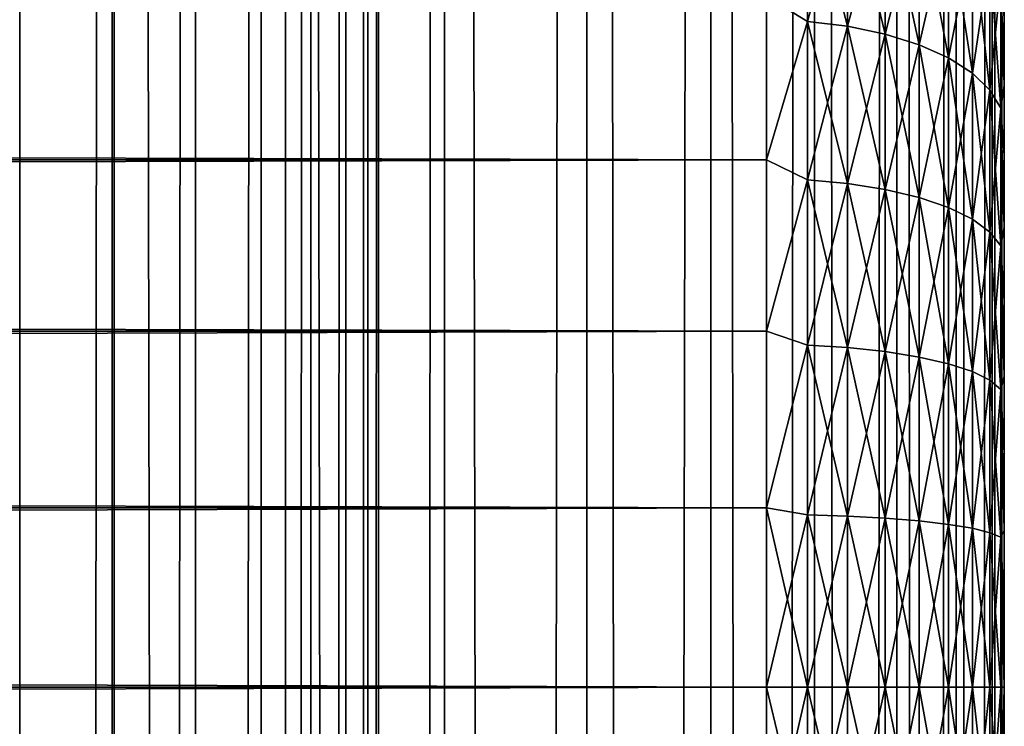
# Model space of a CAD drawing. Extents: x -265 to 265, y 0 to 747.
# Tile 265 of 292: x 256.72 to 265, y 579.67 to 585.61. Entities that reach past the tile are written whole.
import ezdxf

# ---------------------------------------------------------------- set-up
doc = ezdxf.new("R2010")
doc.units = 0
doc.header["$LTSCALE"] = 65.185185
for name, color, linetype in [('11', 7, 'CONTINUOUS'), ('12', 7, 'CONTINUOUS'), ('15', 7, 'CONTINUOUS'), ('16', 7, 'CONTINUOUS'), ('87', 7, 'CONTINUOUS'), ('88', 7, 'CONTINUOUS'), ('9', 7, 'CONTINUOUS')]:
    doc.layers.add(name, color=color, linetype=linetype)

msp = doc.modelspace()

# ---------------------------------------------------------------- linework, layer by layer
at = {"layer": '11', "color": 7, "linetype": 'CONTINUOUS'}
for points in [[(-263, 585.809, 38.5682), (-263, 584.4326, 39.1877), (263, 585.809, 38.5682), (-263, 585.809, 38.5682)], [(263, 585.809, 38.5682), (-263, 584.4326, 39.1877), (263, 584.4326, 39.1877), (263, 585.809, 38.5682)], [(-263, 584.4326, 15.8123), (-263, 585.809, 16.4318), (263, 584.4326, 15.8123), (-263, 584.4326, 15.8123)], [(263, 584.4326, 15.8123), (-263, 585.809, 16.4318), (263, 585.809, 16.4318), (263, 584.4326, 15.8123)], [(-263, 584.4326, 39.1877), (-263, 582.9914, 39.6368), (263, 584.4326, 39.1877), (-263, 584.4326, 39.1877)], [(263, 584.4326, 39.1877), (-263, 582.9914, 39.6368), (263, 582.9914, 39.6368), (263, 584.4326, 39.1877)], [(-263, 582.9914, 15.3632), (-263, 584.4326, 15.8123), (263, 582.9914, 15.3632), (-263, 582.9914, 15.3632)], [(263, 582.9914, 15.3632), (-263, 584.4326, 15.8123), (263, 584.4326, 15.8123), (263, 582.9914, 15.3632)], [(-263, 582.9914, 39.6368), (-263, 581.5067, 39.9089), (263, 582.9914, 39.6368), (-263, 582.9914, 39.6368)], [(263, 582.9914, 39.6368), (-263, 581.5067, 39.9089), (263, 581.5067, 39.9089), (263, 582.9914, 39.6368)], [(-263, 581.5067, 15.0911), (-263, 582.9914, 15.3632), (263, 581.5067, 15.0911), (-263, 581.5067, 15.0911)], [(263, 581.5067, 15.0911), (-263, 582.9914, 15.3632), (263, 582.9914, 15.3632), (263, 581.5067, 15.0911)], [(-263, 581.5067, 39.9089), (-263, 580, 40), (263, 581.5067, 39.9089), (-263, 581.5067, 39.9089)], [(263, 581.5067, 39.9089), (-263, 580, 40), (263, 580, 40), (263, 581.5067, 39.9089)], [(-263, 580, 15), (-263, 581.5067, 15.0911), (263, 580, 15), (-263, 580, 15)], [(263, 580, 15), (-263, 581.5067, 15.0911), (263, 581.5067, 15.0911), (263, 580, 15)]]:
    msp.add_3dface(points, dxfattribs=at)
at = {"layer": '12', "color": 7, "linetype": 'CONTINUOUS'}
for points in [[(263, 580, 40), (-263, 580, 40), (-263, 578.4933, 39.9089), (263, 580, 40)], [(-263, 580, 15), (263, 580, 15), (263, 578.4933, 15.0911), (-263, 580, 15)], [(-263, 578.4933, 15.0911), (-263, 580, 15), (263, 578.4933, 15.0911), (-263, 578.4933, 15.0911)], [(263, 580, 40), (-263, 578.4933, 39.9089), (263, 578.4933, 39.9089), (263, 580, 40)]]:
    msp.add_3dface(points, dxfattribs=at)
at = {"layer": '15', "color": 7, "linetype": 'CONTINUOUS'}
for points in [[(263, 585.809, 16.4318), (263.3449, 586.8524, 17.0814), (263.3449, 585.5965, 16.3564), (263, 585.809, 16.4318)], [(263, 585.809, 38.5682), (263.3449, 585.5965, 38.6436), (263.3449, 586.8524, 37.9186), (263, 585.809, 38.5682)], [(263.3449, 585.5965, 38.6436), (263.6821, 586.803, 37.8434), (263.3449, 586.8524, 37.9186), (263.3449, 585.5965, 38.6436)], [(263.6821, 586.803, 17.1566), (263.6821, 585.5562, 16.4367), (263.3449, 586.8524, 17.0814), (263.6821, 586.803, 17.1566)], [(263.3449, 586.8524, 17.0814), (263.6821, 585.5562, 16.4367), (263.3449, 585.5965, 16.3564), (263.3449, 586.8524, 17.0814)], [(263.6821, 585.5562, 38.5633), (263.6821, 586.803, 37.8434), (263.3449, 585.5965, 38.6436), (263.6821, 585.5562, 38.5633)], [(263.6821, 585.5562, 38.5633), (263.9985, 586.7221, 37.7205), (263.6821, 586.803, 37.8434), (263.6821, 585.5562, 38.5633)], [(263.9985, 586.7221, 17.2795), (263.9985, 585.4901, 16.5683), (263.6821, 586.803, 17.1566), (263.9985, 586.7221, 17.2795)], [(263.6821, 586.803, 17.1566), (263.9985, 585.4901, 16.5683), (263.6821, 585.5562, 16.4367), (263.6821, 586.803, 17.1566)], [(263.9985, 585.4901, 38.4317), (263.9985, 586.7221, 37.7205), (263.6821, 585.5562, 38.5633), (263.9985, 585.4901, 38.4317)], [(263.9985, 585.4901, 38.4317), (264.2845, 586.6122, 37.5534), (263.9985, 586.7221, 37.7205), (263.9985, 585.4901, 38.4317)], [(264.2845, 586.6122, 17.4466), (264.2845, 585.4004, 16.7469), (263.9985, 586.7221, 17.2795), (264.2845, 586.6122, 17.4466)], [(263.9985, 586.7221, 17.2795), (264.2845, 585.4004, 16.7469), (263.9985, 585.4901, 16.5683), (263.9985, 586.7221, 17.2795)], [(264.2845, 585.4004, 38.2531), (264.2845, 586.6122, 37.5534), (263.9985, 585.4901, 38.4317), (264.2845, 585.4004, 38.2531)], [(264.2845, 585.4004, 38.2531), (264.5314, 586.4767, 37.3474), (264.2845, 586.6122, 37.5534), (264.2845, 585.4004, 38.2531)], [(264.5314, 586.4767, 17.6526), (264.5314, 585.2897, 16.9673), (264.2845, 586.6122, 17.4466), (264.5314, 586.4767, 17.6526)], [(264.2845, 586.6122, 17.4466), (264.5314, 585.2897, 16.9673), (264.2845, 585.4004, 16.7469), (264.2845, 586.6122, 17.4466)], [(264.5314, 585.2897, 38.0327), (264.5314, 586.4767, 37.3474), (264.2845, 585.4004, 38.2531), (264.5314, 585.2897, 38.0327)], [(264.5314, 585.2897, 38.0327), (264.7317, 586.3197, 37.1086), (264.5314, 586.4767, 37.3474), (264.5314, 585.2897, 38.0327)], [(264.7317, 586.3197, 17.8914), (264.7317, 585.1615, 17.2227), (264.5314, 586.4767, 17.6526), (264.7317, 586.3197, 17.8914)], [(264.5314, 586.4767, 17.6526), (264.7317, 585.1615, 17.2227), (264.5314, 585.2897, 16.9673), (264.5314, 586.4767, 17.6526)], [(264.7317, 585.1615, 37.7773), (264.7317, 586.3197, 37.1086), (264.5314, 585.2897, 38.0327), (264.7317, 585.1615, 37.7773)], [(264.7317, 585.1615, 37.7773), (264.8793, 586.1459, 36.8444), (264.7317, 586.3197, 37.1086), (264.7317, 585.1615, 37.7773)], [(264.8793, 586.1459, 18.1556), (264.8793, 585.0195, 17.5053), (264.7317, 586.3197, 17.8914), (264.8793, 586.1459, 18.1556)], [(264.7317, 586.3197, 17.8914), (264.8793, 585.0195, 17.5053), (264.7317, 585.1615, 17.2227), (264.7317, 586.3197, 17.8914)], [(264.8793, 585.0195, 37.4947), (264.8793, 586.1459, 36.8444), (264.7317, 585.1615, 37.7773), (264.8793, 585.0195, 37.4947)], [(264.8793, 585.0195, 37.4947), (264.9696, 585.9607, 36.5628), (264.8793, 586.1459, 36.8444), (264.8793, 585.0195, 37.4947)], [(264.9696, 585.9607, 18.4372), (264.9696, 584.8683, 17.8065), (264.8793, 586.1459, 18.1556), (264.9696, 585.9607, 18.4372)], [(264.8793, 586.1459, 18.1556), (264.9696, 584.8683, 17.8065), (264.8793, 585.0195, 17.5053), (264.8793, 586.1459, 18.1556)], [(264.9696, 584.8683, 37.1935), (264.9696, 585.9607, 36.5628), (264.8793, 585.0195, 37.4947), (264.9696, 584.8683, 37.1935)], [(264.9696, 584.8683, 37.1935), (265, 585.6261, 36.3655), (264.9696, 585.9607, 36.5628), (264.9696, 584.8683, 37.1935)], [(265, 585.6261, 18.6345), (265, 585.0584, 18.2988), (264.9696, 585.9607, 18.4372), (265, 585.6261, 18.6345)], [(264.9696, 585.9607, 18.4372), (265, 585.0584, 18.2988), (264.9696, 584.8683, 17.8065), (264.9696, 585.9607, 18.4372)], [(263, 584.4326, 15.8123), (263, 585.809, 16.4318), (263.3449, 585.5965, 16.3564), (263, 584.4326, 15.8123)], [(263, 585.809, 38.5682), (263, 584.4326, 39.1877), (263.3449, 585.5965, 38.6436), (263, 585.809, 38.5682)], [(265, 585.0584, 36.7012), (265, 585.6261, 36.3655), (264.9696, 584.8683, 37.1935), (265, 585.0584, 36.7012)], [(263, 584.4326, 15.8123), (263.3449, 585.5965, 16.3564), (263.3449, 584.265, 15.782), (263, 584.4326, 15.8123)], [(263, 584.4326, 39.1877), (263.3449, 584.265, 39.218), (263.3449, 585.5965, 38.6436), (263, 584.4326, 39.1877)], [(263.3449, 584.265, 39.218), (263.6821, 585.5562, 38.5633), (263.3449, 585.5965, 38.6436), (263.3449, 584.265, 39.218)], [(263.6821, 585.5562, 16.4367), (263.6821, 584.2342, 15.8665), (263.3449, 585.5965, 16.3564), (263.6821, 585.5562, 16.4367)], [(263.3449, 585.5965, 16.3564), (263.6821, 584.2342, 15.8665), (263.3449, 584.265, 15.782), (263.3449, 585.5965, 16.3564)], [(263.6821, 584.2342, 39.1335), (263.6821, 585.5562, 38.5633), (263.3449, 584.265, 39.218), (263.6821, 584.2342, 39.1335)], [(263.6821, 584.2342, 39.1335), (263.9985, 585.4901, 38.4317), (263.6821, 585.5562, 38.5633), (263.6821, 584.2342, 39.1335)], [(263.9985, 585.4901, 16.5683), (263.9985, 584.1839, 16.0048), (263.6821, 585.5562, 16.4367), (263.9985, 585.4901, 16.5683)], [(263.6821, 585.5562, 16.4367), (263.9985, 584.1839, 16.0048), (263.6821, 584.2342, 15.8665), (263.6821, 585.5562, 16.4367)], [(263.9985, 584.1839, 38.9952), (263.9985, 585.4901, 38.4317), (263.6821, 584.2342, 39.1335), (263.9985, 584.1839, 38.9952)], [(263.9985, 584.1839, 38.9952), (264.2845, 585.4004, 38.2531), (263.9985, 585.4901, 38.4317), (263.9985, 584.1839, 38.9952)], [(264.2845, 585.4004, 16.7469), (264.2845, 584.1155, 16.1927), (263.9985, 585.4901, 16.5683), (264.2845, 585.4004, 16.7469)], [(263.9985, 585.4901, 16.5683), (264.2845, 584.1155, 16.1927), (263.9985, 584.1839, 16.0048), (263.9985, 585.4901, 16.5683)], [(264.2845, 584.1155, 38.8073), (264.2845, 585.4004, 38.2531), (263.9985, 584.1839, 38.9952), (264.2845, 584.1155, 38.8073)], [(264.2845, 584.1155, 38.8073), (264.5314, 585.2897, 38.0327), (264.2845, 585.4004, 38.2531), (264.2845, 584.1155, 38.8073)], [(264.5314, 585.2897, 16.9673), (264.5314, 584.0312, 16.4244), (264.2845, 585.4004, 16.7469), (264.5314, 585.2897, 16.9673)], [(264.2845, 585.4004, 16.7469), (264.5314, 584.0312, 16.4244), (264.2845, 584.1155, 16.1927), (264.2845, 585.4004, 16.7469)], [(264.5314, 584.0312, 38.5756), (264.5314, 585.2897, 38.0327), (264.2845, 584.1155, 38.8073), (264.5314, 584.0312, 38.5756)], [(264.5314, 584.0312, 38.5756), (264.7317, 585.1615, 37.7773), (264.5314, 585.2897, 38.0327), (264.5314, 584.0312, 38.5756)], [(264.7317, 585.1615, 17.2227), (264.7317, 583.9334, 16.693), (264.5314, 585.2897, 16.9673), (264.7317, 585.1615, 17.2227)], [(264.5314, 585.2897, 16.9673), (264.7317, 583.9334, 16.693), (264.5314, 584.0312, 16.4244), (264.5314, 585.2897, 16.9673)], [(264.7317, 583.9334, 38.307), (264.7317, 585.1615, 37.7773), (264.5314, 584.0312, 38.5756), (264.7317, 583.9334, 38.307)], [(264.7317, 583.9334, 38.307), (264.8793, 585.0195, 37.4947), (264.7317, 585.1615, 37.7773), (264.7317, 583.9334, 38.307)], [(264.8793, 585.0195, 17.5053), (264.8793, 583.8253, 16.9901), (264.7317, 585.1615, 17.2227), (264.8793, 585.0195, 17.5053)], [(264.7317, 585.1615, 17.2227), (264.8793, 583.8253, 16.9901), (264.7317, 583.9334, 16.693), (264.7317, 585.1615, 17.2227)], [(265, 584.4706, 37.0007), (265, 585.0584, 36.7012), (264.9696, 584.8683, 37.1935), (265, 584.4706, 37.0007)], [(265, 585.0584, 18.2988), (265, 584.4706, 17.9993), (264.9696, 584.8683, 17.8065), (265, 585.0584, 18.2988)], [(264.8793, 583.8253, 38.0099), (264.8793, 585.0195, 37.4947), (264.7317, 583.9334, 38.307), (264.8793, 583.8253, 38.0099)], [(264.8793, 583.8253, 38.0099), (264.9696, 584.8683, 37.1935), (264.8793, 585.0195, 37.4947), (264.8793, 583.8253, 38.0099)], [(264.9696, 584.8683, 17.8065), (264.9696, 583.71, 17.3069), (264.8793, 585.0195, 17.5053), (264.9696, 584.8683, 17.8065)], [(264.8793, 585.0195, 17.5053), (264.9696, 583.71, 17.3069), (264.8793, 583.8253, 16.9901), (264.8793, 585.0195, 17.5053)], [(264.9696, 583.71, 37.6931), (264.9696, 584.8683, 37.1935), (264.8793, 583.8253, 38.0099), (264.9696, 583.71, 37.6931)], [(264.9696, 583.71, 37.6931), (265, 584.4706, 37.0007), (264.9696, 584.8683, 37.1935), (264.9696, 583.71, 37.6931)], [(265, 584.4706, 17.9993), (265, 583.8653, 17.7373), (264.9696, 584.8683, 17.8065), (265, 584.4706, 17.9993)], [(264.9696, 584.8683, 17.8065), (265, 583.8653, 17.7373), (264.9696, 583.71, 17.3069), (264.9696, 584.8683, 17.8065)], [(265, 583.8653, 37.2627), (265, 584.4706, 37.0007), (264.9696, 583.71, 37.6931), (265, 583.8653, 37.2627)], [(263, 582.9914, 15.3632), (263, 584.4326, 15.8123), (263.3449, 584.265, 15.782), (263, 582.9914, 15.3632)], [(263, 584.4326, 39.1877), (263, 582.9914, 39.6368), (263.3449, 584.265, 39.218), (263, 584.4326, 39.1877)], [(263, 582.9914, 15.3632), (263.3449, 584.265, 15.782), (263.3449, 582.8758, 15.3661), (263, 582.9914, 15.3632)], [(263, 582.9914, 39.6368), (263.3449, 582.8758, 39.6339), (263.3449, 584.265, 39.218), (263, 582.9914, 39.6368)], [(263.3449, 582.8758, 39.6339), (263.6821, 584.2342, 39.1335), (263.3449, 584.265, 39.218), (263.3449, 582.8758, 39.6339)], [(263.6821, 584.2342, 15.8665), (263.6821, 582.855, 15.4536), (263.3449, 584.265, 15.782), (263.6821, 584.2342, 15.8665)], [(263.3449, 584.265, 15.782), (263.6821, 582.855, 15.4536), (263.3449, 582.8758, 15.3661), (263.3449, 584.265, 15.782)], [(263.6821, 582.855, 39.5464), (263.6821, 584.2342, 39.1335), (263.3449, 582.8758, 39.6339), (263.6821, 582.855, 39.5464)], [(263.6821, 582.855, 39.5464), (263.9985, 584.1839, 38.9952), (263.6821, 584.2342, 39.1335), (263.6821, 582.855, 39.5464)], [(263.9985, 584.1839, 16.0048), (263.9985, 582.8211, 15.5968), (263.6821, 584.2342, 15.8665), (263.9985, 584.1839, 16.0048)], [(263.6821, 584.2342, 15.8665), (263.9985, 582.8211, 15.5968), (263.6821, 582.855, 15.4536), (263.6821, 584.2342, 15.8665)], [(263.9985, 582.8211, 39.4032), (263.9985, 584.1839, 38.9952), (263.6821, 582.855, 39.5464), (263.9985, 582.8211, 39.4032)], [(263.9985, 582.8211, 39.4032), (264.2845, 584.1155, 38.8073), (263.9985, 584.1839, 38.9952), (263.9985, 582.8211, 39.4032)], [(264.2845, 584.1155, 16.1927), (264.2845, 582.775, 15.7914), (263.9985, 584.1839, 16.0048), (264.2845, 584.1155, 16.1927)], [(263.9985, 584.1839, 16.0048), (264.2845, 582.775, 15.7914), (263.9985, 582.8211, 15.5968), (263.9985, 584.1839, 16.0048)], [(264.2845, 582.775, 39.2086), (264.2845, 584.1155, 38.8073), (263.9985, 582.8211, 39.4032), (264.2845, 582.775, 39.2086)], [(264.2845, 582.775, 39.2086), (264.5314, 584.0312, 38.5756), (264.2845, 584.1155, 38.8073), (264.2845, 582.775, 39.2086)], [(264.5314, 584.0312, 16.4244), (264.5314, 582.7181, 16.0313), (264.2845, 584.1155, 16.1927), (264.5314, 584.0312, 16.4244)], [(264.2845, 584.1155, 16.1927), (264.5314, 582.7181, 16.0313), (264.2845, 582.775, 15.7914), (264.2845, 584.1155, 16.1927)], [(264.5314, 582.7181, 38.9687), (264.5314, 584.0312, 38.5756), (264.2845, 582.775, 39.2086), (264.5314, 582.7181, 38.9687)], [(264.5314, 582.7181, 38.9687), (264.7317, 583.9334, 38.307), (264.5314, 584.0312, 38.5756), (264.5314, 582.7181, 38.9687)], [(264.7317, 583.9334, 16.693), (264.7317, 582.6522, 16.3094), (264.5314, 584.0312, 16.4244), (264.7317, 583.9334, 16.693)], [(264.5314, 584.0312, 16.4244), (264.7317, 582.6522, 16.3094), (264.5314, 582.7181, 16.0313), (264.5314, 584.0312, 16.4244)], [(264.7317, 582.6522, 38.6906), (264.7317, 583.9334, 38.307), (264.5314, 582.7181, 38.9687), (264.7317, 582.6522, 38.6906)], [(264.7317, 582.6522, 38.6906), (264.8793, 583.8253, 38.0099), (264.7317, 583.9334, 38.307), (264.7317, 582.6522, 38.6906)], [(264.8793, 583.8253, 16.9901), (264.8793, 582.5793, 16.6171), (264.7317, 583.9334, 16.693), (264.8793, 583.8253, 16.9901)], [(264.7317, 583.9334, 16.693), (264.8793, 582.5793, 16.6171), (264.7317, 582.6522, 16.3094), (264.7317, 583.9334, 16.693)], [(264.8793, 582.5793, 38.3829), (264.8793, 583.8253, 38.0099), (264.7317, 582.6522, 38.6906), (264.8793, 582.5793, 38.3829)], [(264.8793, 582.5793, 38.3829), (264.9696, 583.71, 37.6931), (264.8793, 583.8253, 38.0099), (264.8793, 582.5793, 38.3829)], [(264.9696, 583.71, 17.3069), (264.9696, 582.5016, 16.9451), (264.8793, 583.8253, 16.9901), (264.9696, 583.71, 17.3069)], [(264.8793, 583.8253, 16.9901), (264.9696, 582.5016, 16.9451), (264.8793, 582.5793, 16.6171), (264.8793, 583.8253, 16.9901)], [(265, 583.2446, 37.4861), (265, 583.8653, 37.2627), (264.9696, 583.71, 37.6931), (265, 583.2446, 37.4861)], [(265, 583.8653, 17.7373), (265, 583.2446, 17.5139), (264.9696, 583.71, 17.3069), (265, 583.8653, 17.7373)], [(264.9696, 582.5016, 38.0549), (264.9696, 583.71, 37.6931), (264.8793, 582.5793, 38.3829), (264.9696, 582.5016, 38.0549)], [(264.9696, 582.5016, 38.0549), (265, 583.2446, 37.4861), (264.9696, 583.71, 37.6931), (264.9696, 582.5016, 38.0549)], [(265, 583.2446, 17.5139), (265, 582.6112, 17.3299), (264.9696, 583.71, 17.3069), (265, 583.2446, 17.5139)], [(264.9696, 583.71, 17.3069), (265, 582.6112, 17.3299), (264.9696, 582.5016, 16.9451), (264.9696, 583.71, 17.3069)], [(265, 582.6112, 37.6701), (265, 583.2446, 37.4861), (264.9696, 582.5016, 38.0549), (265, 582.6112, 37.6701)], [(263, 581.5067, 15.0911), (263, 582.9914, 15.3632), (263.3449, 582.8758, 15.3661), (263, 581.5067, 15.0911)], [(263, 582.9914, 39.6368), (263, 581.5067, 39.9089), (263.3449, 582.8758, 39.6339), (263, 582.9914, 39.6368)], [(263, 581.5067, 15.0911), (263.3449, 582.8758, 15.3661), (263.3449, 581.4477, 15.1143), (263, 581.5067, 15.0911)], [(263, 581.5067, 39.9089), (263.3449, 581.4477, 39.8857), (263.3449, 582.8758, 39.6339), (263, 581.5067, 39.9089)], [(263.3449, 581.4477, 39.8857), (263.6821, 582.855, 39.5464), (263.3449, 582.8758, 39.6339), (263.3449, 581.4477, 39.8857)], [(263.6821, 582.855, 15.4536), (263.6821, 581.4372, 15.2036), (263.3449, 582.8758, 15.3661), (263.6821, 582.855, 15.4536)], [(263.3449, 582.8758, 15.3661), (263.6821, 581.4372, 15.2036), (263.3449, 581.4477, 15.1143), (263.3449, 582.8758, 15.3661)], [(263.6821, 581.4372, 39.7964), (263.6821, 582.855, 39.5464), (263.3449, 581.4477, 39.8857), (263.6821, 581.4372, 39.7964)], [(263.6821, 581.4372, 39.7964), (263.9985, 582.8211, 39.4032), (263.6821, 582.855, 39.5464), (263.6821, 581.4372, 39.7964)], [(263.9985, 582.8211, 15.5968), (263.9985, 581.4202, 15.3498), (263.6821, 582.855, 15.4536), (263.9985, 582.8211, 15.5968)], [(263.6821, 582.855, 15.4536), (263.9985, 581.4202, 15.3498), (263.6821, 581.4372, 15.2036), (263.6821, 582.855, 15.4536)], [(263.9985, 581.4202, 39.6502), (263.9985, 582.8211, 39.4032), (263.6821, 581.4372, 39.7964), (263.9985, 581.4202, 39.6502)], [(263.9985, 581.4202, 39.6502), (264.2845, 582.775, 39.2086), (263.9985, 582.8211, 39.4032), (263.9985, 581.4202, 39.6502)], [(264.2845, 582.775, 15.7914), (264.2845, 581.3969, 15.5484), (263.9985, 582.8211, 15.5968), (264.2845, 582.775, 15.7914)], [(263.9985, 582.8211, 15.5968), (264.2845, 581.3969, 15.5484), (263.9985, 581.4202, 15.3498), (263.9985, 582.8211, 15.5968)], [(264.2845, 581.3969, 39.4516), (264.2845, 582.775, 39.2086), (263.9985, 581.4202, 39.6502), (264.2845, 581.3969, 39.4516)], [(264.2845, 581.3969, 39.4516), (264.5314, 582.7181, 38.9687), (264.2845, 582.775, 39.2086), (264.2845, 581.3969, 39.4516)], [(264.5314, 582.7181, 16.0313), (264.5314, 581.3683, 15.7933), (264.2845, 582.775, 15.7914), (264.5314, 582.7181, 16.0313)], [(264.2845, 582.775, 15.7914), (264.5314, 581.3683, 15.7933), (264.2845, 581.3969, 15.5484), (264.2845, 582.775, 15.7914)], [(264.5314, 581.3683, 39.2067), (264.5314, 582.7181, 38.9687), (264.2845, 581.3969, 39.4516), (264.5314, 581.3683, 39.2067)], [(264.5314, 581.3683, 39.2067), (264.7317, 582.6522, 38.6906), (264.5314, 582.7181, 38.9687), (264.5314, 581.3683, 39.2067)], [(264.7317, 582.6522, 16.3094), (264.7317, 581.3351, 16.0772), (264.5314, 582.7181, 16.0313), (264.7317, 582.6522, 16.3094)], [(264.5314, 582.7181, 16.0313), (264.7317, 581.3351, 16.0772), (264.5314, 581.3683, 15.7933), (264.5314, 582.7181, 16.0313)], [(264.7317, 581.3351, 38.9228), (264.7317, 582.6522, 38.6906), (264.5314, 581.3683, 39.2067), (264.7317, 581.3351, 38.9228)], [(264.7317, 581.3351, 38.9228), (264.8793, 582.5793, 38.3829), (264.7317, 582.6522, 38.6906), (264.7317, 581.3351, 38.9228)], [(264.8793, 582.5793, 16.6171), (264.8793, 581.2984, 16.3913), (264.7317, 582.6522, 16.3094), (264.8793, 582.5793, 16.6171)], [(264.7317, 582.6522, 16.3094), (264.8793, 581.2984, 16.3913), (264.7317, 581.3351, 16.0772), (264.7317, 582.6522, 16.3094)], [(264.8793, 581.2984, 38.6087), (264.8793, 582.5793, 38.3829), (264.7317, 581.3351, 38.9228), (264.8793, 581.2984, 38.6087)], [(264.8793, 581.2984, 38.6087), (264.9696, 582.5016, 38.0549), (264.8793, 582.5793, 38.3829), (264.8793, 581.2984, 38.6087)], [(264.9696, 582.5016, 16.9451), (264.9696, 581.2593, 16.726), (264.8793, 582.5793, 16.6171), (264.9696, 582.5016, 16.9451)], [(264.8793, 582.5793, 16.6171), (264.9696, 581.2593, 16.726), (264.8793, 581.2984, 16.3913), (264.8793, 582.5793, 16.6171)], [(265, 581.9674, 37.814), (265, 582.6112, 37.6701), (264.9696, 582.5016, 38.0549), (265, 581.9674, 37.814)], [(265, 582.6112, 17.3299), (265, 581.9674, 17.186), (264.9696, 582.5016, 16.9451), (265, 582.6112, 17.3299)], [(264.9696, 581.2593, 38.274), (264.9696, 582.5016, 38.0549), (264.8793, 581.2984, 38.6087), (264.9696, 581.2593, 38.274)], [(264.9696, 581.2593, 38.274), (265, 581.9674, 37.814), (264.9696, 582.5016, 38.0549), (264.9696, 581.2593, 38.274)], [(265, 581.9674, 17.186), (265, 581.3159, 17.0828), (264.9696, 582.5016, 16.9451), (265, 581.9674, 17.186)], [(264.9696, 582.5016, 16.9451), (265, 581.3159, 17.0828), (264.9696, 581.2593, 16.726), (264.9696, 582.5016, 16.9451)], [(265, 581.3159, 37.9172), (265, 581.9674, 37.814), (264.9696, 581.2593, 38.274), (265, 581.3159, 37.9172)], [(263, 580, 15), (263, 581.5067, 15.0911), (263.3449, 580, 15.03), (263, 580, 15)], [(263.3449, 580, 15.03), (263, 581.5067, 15.0911), (263.3449, 581.4477, 15.1143), (263.3449, 580, 15.03)], [(263, 581.5067, 39.9089), (263, 580, 40), (263.3449, 581.4477, 39.8857), (263, 581.5067, 39.9089)], [(263, 580, 40), (263.3449, 580, 39.97), (263.3449, 581.4477, 39.8857), (263, 580, 40)], [(263.6821, 580, 15.1199), (263.3449, 580, 15.03), (263.3449, 581.4477, 15.1143), (263.6821, 580, 15.1199)], [(263.6821, 581.4372, 15.2036), (263.6821, 580, 15.1199), (263.3449, 581.4477, 15.1143), (263.6821, 581.4372, 15.2036)], [(263.3449, 580, 39.97), (263.6821, 581.4372, 39.7964), (263.3449, 581.4477, 39.8857), (263.3449, 580, 39.97)], [(263.3449, 580, 39.97), (263.6821, 580, 39.8801), (263.6821, 581.4372, 39.7964), (263.3449, 580, 39.97)], [(263.9985, 580, 15.2671), (263.6821, 580, 15.1199), (263.6821, 581.4372, 15.2036), (263.9985, 580, 15.2671)], [(263.9985, 581.4202, 15.3498), (263.9985, 580, 15.2671), (263.6821, 581.4372, 15.2036), (263.9985, 581.4202, 15.3498)], [(263.6821, 580, 39.8801), (263.9985, 581.4202, 39.6502), (263.6821, 581.4372, 39.7964), (263.6821, 580, 39.8801)], [(263.6821, 580, 39.8801), (263.9985, 580, 39.7329), (263.9985, 581.4202, 39.6502), (263.6821, 580, 39.8801)], [(264.2845, 580, 15.467), (263.9985, 580, 15.2671), (263.9985, 581.4202, 15.3498), (264.2845, 580, 15.467)], [(264.2845, 581.3969, 15.5484), (264.2845, 580, 15.467), (263.9985, 581.4202, 15.3498), (264.2845, 581.3969, 15.5484)], [(263.9985, 580, 39.7329), (264.2845, 581.3969, 39.4516), (263.9985, 581.4202, 39.6502), (263.9985, 580, 39.7329)], [(263.9985, 580, 39.7329), (264.2845, 580, 39.533), (264.2845, 581.3969, 39.4516), (263.9985, 580, 39.7329)], [(264.5314, 580, 15.7136), (264.2845, 580, 15.467), (264.2845, 581.3969, 15.5484), (264.5314, 580, 15.7136)], [(264.5314, 581.3683, 15.7933), (264.5314, 580, 15.7136), (264.2845, 581.3969, 15.5484), (264.5314, 581.3683, 15.7933)], [(264.2845, 580, 39.533), (264.5314, 581.3683, 39.2067), (264.2845, 581.3969, 39.4516), (264.2845, 580, 39.533)], [(264.2845, 580, 39.533), (264.5314, 580, 39.2864), (264.5314, 581.3683, 39.2067), (264.2845, 580, 39.533)], [(264.7317, 580, 15.9994), (264.5314, 580, 15.7136), (264.5314, 581.3683, 15.7933), (264.7317, 580, 15.9994)], [(264.7317, 581.3351, 16.0772), (264.7317, 580, 15.9994), (264.5314, 581.3683, 15.7933), (264.7317, 581.3351, 16.0772)], [(264.5314, 580, 39.2864), (264.7317, 581.3351, 38.9228), (264.5314, 581.3683, 39.2067), (264.5314, 580, 39.2864)], [(264.5314, 580, 39.2864), (264.7317, 580, 39.0006), (264.7317, 581.3351, 38.9228), (264.5314, 580, 39.2864)], [(264.8793, 580, 16.3156), (264.7317, 580, 15.9994), (264.7317, 581.3351, 16.0772), (264.8793, 580, 16.3156)], [(264.8793, 581.2984, 16.3913), (264.8793, 580, 16.3156), (264.7317, 581.3351, 16.0772), (264.8793, 581.2984, 16.3913)], [(264.7317, 580, 39.0006), (264.8793, 581.2984, 38.6087), (264.7317, 581.3351, 38.9228), (264.7317, 580, 39.0006)], [(264.7317, 580, 39.0006), (264.8793, 580, 38.6844), (264.8793, 581.2984, 38.6087), (264.7317, 580, 39.0006)], [(264.9696, 580, 16.6527), (264.8793, 580, 16.3156), (264.8793, 581.2984, 16.3913), (264.9696, 580, 16.6527)], [(264.9696, 581.2593, 16.726), (264.9696, 580, 16.6527), (264.8793, 581.2984, 16.3913), (264.9696, 581.2593, 16.726)], [(264.8793, 580, 38.6844), (264.9696, 581.2593, 38.274), (264.8793, 581.2984, 38.6087), (264.8793, 580, 38.6844)], [(264.8793, 580, 38.6844), (264.9696, 580, 38.3473), (264.9696, 581.2593, 38.274), (264.8793, 580, 38.6844)], [(265, 580.6592, 37.9793), (265, 581.3159, 37.9172), (264.9696, 581.2593, 38.274), (265, 580.6592, 37.9793)], [(265, 581.3159, 17.0828), (265, 580.6592, 17.0207), (264.9696, 581.2593, 16.726), (265, 581.3159, 17.0828)], [(264.9696, 580, 38.3473), (265, 580.6592, 37.9793), (264.9696, 581.2593, 38.274), (264.9696, 580, 38.3473)], [(265, 580.6592, 17.0207), (265, 580, 17), (264.9696, 581.2593, 16.726), (265, 580.6592, 17.0207)], [(265, 580, 17), (264.9696, 580, 16.6527), (264.9696, 581.2593, 16.726), (265, 580, 17)], [(265, 580, 38), (265, 580.6592, 37.9793), (264.9696, 580, 38.3473), (265, 580, 38)]]:
    msp.add_3dface(points, dxfattribs=at)
at = {"layer": '16', "color": 7, "linetype": 'CONTINUOUS'}
for points in [[(263, 578.4933, 15.0911), (263, 580, 15), (263.3449, 578.5523, 15.1143), (263, 578.4933, 15.0911)], [(263, 580, 15), (263.3449, 580, 15.03), (263.3449, 578.5523, 15.1143), (263, 580, 15)], [(263, 580, 40), (263, 578.4933, 39.9089), (263.3449, 580, 39.97), (263, 580, 40)], [(263, 578.4933, 39.9089), (263.3449, 578.5523, 39.8857), (263.3449, 580, 39.97), (263, 578.4933, 39.9089)], [(263.6821, 580, 15.1199), (263.6821, 578.5628, 15.2036), (263.3449, 580, 15.03), (263.6821, 580, 15.1199)], [(263.3449, 580, 15.03), (263.6821, 578.5628, 15.2036), (263.3449, 578.5523, 15.1143), (263.3449, 580, 15.03)], [(263.6821, 578.5628, 39.7964), (263.6821, 580, 39.8801), (263.3449, 578.5523, 39.8857), (263.6821, 578.5628, 39.7964)], [(263.3449, 578.5523, 39.8857), (263.6821, 580, 39.8801), (263.3449, 580, 39.97), (263.3449, 578.5523, 39.8857)], [(263.9985, 580, 15.2671), (263.9985, 578.5798, 15.3498), (263.6821, 580, 15.1199), (263.9985, 580, 15.2671)], [(263.6821, 580, 15.1199), (263.9985, 578.5798, 15.3498), (263.6821, 578.5628, 15.2036), (263.6821, 580, 15.1199)], [(263.9985, 578.5798, 39.6502), (263.9985, 580, 39.7329), (263.6821, 578.5628, 39.7964), (263.9985, 578.5798, 39.6502)], [(263.6821, 578.5628, 39.7964), (263.9985, 580, 39.7329), (263.6821, 580, 39.8801), (263.6821, 578.5628, 39.7964)], [(264.2845, 580, 15.467), (264.2845, 578.6031, 15.5484), (263.9985, 580, 15.2671), (264.2845, 580, 15.467)], [(263.9985, 580, 15.2671), (264.2845, 578.6031, 15.5484), (263.9985, 578.5798, 15.3498), (263.9985, 580, 15.2671)], [(264.2845, 578.6031, 39.4516), (264.2845, 580, 39.533), (263.9985, 578.5798, 39.6502), (264.2845, 578.6031, 39.4516)], [(263.9985, 578.5798, 39.6502), (264.2845, 580, 39.533), (263.9985, 580, 39.7329), (263.9985, 578.5798, 39.6502)], [(264.5314, 580, 15.7136), (264.5314, 578.6317, 15.7933), (264.2845, 580, 15.467), (264.5314, 580, 15.7136)], [(264.2845, 580, 15.467), (264.5314, 578.6317, 15.7933), (264.2845, 578.6031, 15.5484), (264.2845, 580, 15.467)], [(264.5314, 578.6317, 39.2067), (264.5314, 580, 39.2864), (264.2845, 578.6031, 39.4516), (264.5314, 578.6317, 39.2067)], [(264.2845, 578.6031, 39.4516), (264.5314, 580, 39.2864), (264.2845, 580, 39.533), (264.2845, 578.6031, 39.4516)], [(264.7317, 580, 15.9994), (264.7317, 578.6649, 16.0772), (264.5314, 580, 15.7136), (264.7317, 580, 15.9994)], [(264.5314, 580, 15.7136), (264.7317, 578.6649, 16.0772), (264.5314, 578.6317, 15.7933), (264.5314, 580, 15.7136)], [(264.7317, 578.6649, 38.9228), (264.7317, 580, 39.0006), (264.5314, 578.6317, 39.2067), (264.7317, 578.6649, 38.9228)], [(264.5314, 578.6317, 39.2067), (264.7317, 580, 39.0006), (264.5314, 580, 39.2864), (264.5314, 578.6317, 39.2067)], [(264.8793, 580, 16.3156), (264.8793, 578.7016, 16.3913), (264.7317, 580, 15.9994), (264.8793, 580, 16.3156)], [(264.7317, 580, 15.9994), (264.8793, 578.7016, 16.3913), (264.7317, 578.6649, 16.0772), (264.7317, 580, 15.9994)], [(264.8793, 578.7016, 38.6087), (264.8793, 580, 38.6844), (264.7317, 578.6649, 38.9228), (264.8793, 578.7016, 38.6087)], [(264.7317, 578.6649, 38.9228), (264.8793, 580, 38.6844), (264.7317, 580, 39.0006), (264.7317, 578.6649, 38.9228)], [(264.9696, 580, 16.6527), (264.9696, 578.7407, 16.726), (264.8793, 580, 16.3156), (264.9696, 580, 16.6527)], [(264.8793, 580, 16.3156), (264.9696, 578.7407, 16.726), (264.8793, 578.7016, 16.3913), (264.8793, 580, 16.3156)], [(264.9696, 578.7407, 38.274), (264.9696, 580, 38.3473), (264.8793, 578.7016, 38.6087), (264.9696, 578.7407, 38.274)], [(264.8793, 578.7016, 38.6087), (264.9696, 580, 38.3473), (264.8793, 580, 38.6844), (264.8793, 578.7016, 38.6087)], [(265, 579.3408, 37.9793), (265, 580, 38), (264.9696, 578.7407, 38.274), (265, 579.3408, 37.9793)], [(264.9696, 578.7407, 38.274), (265, 580, 38), (264.9696, 580, 38.3473), (264.9696, 578.7407, 38.274)], [(265, 580, 17), (265, 579.3408, 17.0207), (264.9696, 580, 16.6527), (265, 580, 17)], [(264.9696, 580, 16.6527), (265, 579.3408, 17.0207), (264.9696, 578.7407, 16.726), (264.9696, 580, 16.6527)]]:
    msp.add_3dface(points, dxfattribs=at)
at = {"layer": '87', "color": 7, "linetype": 'CONTINUOUS'}
for points in [[(255.9412, 1, 13.7732), (257.5, 1, 12.9904), (255.9412, 739, 13.7732), (255.9412, 1, 13.7732)], [(255.9412, 739, 13.7732), (257.5, 1, 12.9904), (257.5, 739, 12.9904), (255.9412, 739, 13.7732)], [(257.5, 1, 12.9904), (258.9574, 1, 12.0318), (257.5, 739, 12.9904), (257.5, 1, 12.9904)], [(257.5, 739, 12.9904), (258.9574, 1, 12.0318), (258.9574, 739, 12.0318), (257.5, 739, 12.9904)], [(258.9574, 1, 12.0318), (260.2936, 1, 10.9106), (258.9574, 739, 12.0318), (258.9574, 1, 12.0318)], [(258.9574, 739, 12.0318), (260.2936, 1, 10.9106), (260.2936, 739, 10.9106), (258.9574, 739, 12.0318)], [(260.2936, 1, 10.9106), (261.4907, 1, 9.6418), (260.2936, 739, 10.9106), (260.2936, 1, 10.9106)], [(260.2936, 739, 10.9106), (261.4907, 1, 9.6418), (261.4907, 739, 9.6418), (260.2936, 739, 10.9106)], [(261.4907, 1, 9.6418), (262.5323, 1, 8.2426), (261.4907, 739, 9.6418), (261.4907, 1, 9.6418)], [(261.4907, 739, 9.6418), (262.5323, 1, 8.2426), (262.5323, 739, 8.2426), (261.4907, 739, 9.6418)], [(262.5323, 1, 8.2426), (263.4045, 1, 6.732), (262.5323, 739, 8.2426), (262.5323, 1, 8.2426)], [(262.5323, 739, 8.2426), (263.4045, 1, 6.732), (263.4045, 739, 6.732), (262.5323, 739, 8.2426)], [(263.4045, 1, 6.732), (264.0954, 1, 5.1303), (263.4045, 739, 6.732), (263.4045, 1, 6.732)], [(263.4045, 739, 6.732), (264.0954, 1, 5.1303), (264.0954, 739, 5.1303), (263.4045, 739, 6.732)], [(264.0954, 1, 5.1303), (264.5957, 1, 3.4592), (264.0954, 739, 5.1303), (264.0954, 1, 5.1303)], [(264.0954, 739, 5.1303), (264.5957, 1, 3.4592), (264.5957, 739, 3.4592), (264.0954, 739, 5.1303)], [(264.5957, 1, 3.4592), (264.8986, 1, 1.7414), (264.5957, 739, 3.4592), (264.5957, 1, 3.4592)], [(264.5957, 739, 3.4592), (264.8986, 1, 1.7414), (264.8986, 739, 1.7414), (264.5957, 739, 3.4592)], [(264.8986, 1, 1.7414), (265, 1), (264.8986, 739, 1.7414), (264.8986, 1, 1.7414)], [(264.8986, 739, 1.7414), (265, 1), (265, 739), (264.8986, 739, 1.7414)]]:
    msp.add_3dface(points, dxfattribs=at)
at = {"layer": '88', "color": 7, "linetype": 'CONTINUOUS'}
for points in [[(259.739, 719.538, -11.4084), (260.2936, 739, -10.9106), (259.739, 20.4621, -11.4084), (259.739, 719.538, -11.4084)], [(260.2936, 739, -10.9106), (260.2936, 1, -10.9106), (259.739, 20.4621, -11.4084), (260.2936, 739, -10.9106)], [(261.4907, 1, -9.6418), (260.2936, 1, -10.9106), (261.4907, 739, -9.6418), (261.4907, 1, -9.6418)], [(261.4907, 739, -9.6418), (260.2936, 1, -10.9106), (260.2936, 739, -10.9106), (261.4907, 739, -9.6418)], [(262.5323, 1, -8.2426), (261.4907, 1, -9.6418), (262.5323, 739, -8.2426), (262.5323, 1, -8.2426)], [(262.5323, 739, -8.2426), (261.4907, 1, -9.6418), (261.4907, 739, -9.6418), (262.5323, 739, -8.2426)], [(263.4045, 1, -6.732), (262.5323, 1, -8.2426), (263.4045, 739, -6.732), (263.4045, 1, -6.732)], [(263.4045, 739, -6.732), (262.5323, 1, -8.2426), (262.5323, 739, -8.2426), (263.4045, 739, -6.732)], [(264.0954, 1, -5.1303), (263.4045, 1, -6.732), (264.0954, 739, -5.1303), (264.0954, 1, -5.1303)], [(264.0954, 739, -5.1303), (263.4045, 1, -6.732), (263.4045, 739, -6.732), (264.0954, 739, -5.1303)], [(264.5957, 1, -3.4592), (264.0954, 1, -5.1303), (264.5957, 739, -3.4592), (264.5957, 1, -3.4592)], [(264.5957, 739, -3.4592), (264.0954, 1, -5.1303), (264.0954, 739, -5.1303), (264.5957, 739, -3.4592)], [(264.8986, 1, -1.7414), (264.5957, 1, -3.4592), (264.8986, 739, -1.7414), (264.8986, 1, -1.7414)], [(264.8986, 739, -1.7414), (264.5957, 1, -3.4592), (264.5957, 739, -3.4592), (264.8986, 739, -1.7414)], [(265, 739), (265, 1), (264.8986, 1, -1.7414), (265, 739)], [(265, 739), (264.8986, 1, -1.7414), (264.8986, 739, -1.7414), (265, 739)], [(259.65, 718.6075, -11.4838), (259.739, 719.538, -11.4084), (259.65, 21.3925, -11.4838), (259.65, 718.6075, -11.4838)], [(259.65, 21.3925, -11.4838), (259.739, 719.538, -11.4084), (259.739, 20.4621, -11.4084), (259.65, 21.3925, -11.4838)], [(259.4652, 717.6605, -11.6366), (259.65, 718.6075, -11.4838), (259.4651, 22.3396, -11.6366), (259.4652, 717.6605, -11.6366)], [(259.4651, 22.3396, -11.6366), (259.65, 718.6075, -11.4838), (259.65, 21.3925, -11.4838), (259.4651, 22.3396, -11.6366)], [(259.1715, 716.6915, -11.8694), (259.4652, 717.6605, -11.6366), (259.1715, 23.3085, -11.8694), (259.1715, 716.6915, -11.8694)], [(259.1715, 23.3085, -11.8694), (259.4652, 717.6605, -11.6366), (259.4651, 22.3396, -11.6366), (259.1715, 23.3085, -11.8694)], [(258.7538, 715.7066, -12.1808), (259.1715, 716.6915, -11.8694), (258.7538, 24.2934, -12.1808), (258.7538, 715.7066, -12.1808)], [(258.7538, 24.2934, -12.1808), (259.1715, 716.6915, -11.8694), (259.1715, 23.3085, -11.8694), (258.7538, 24.2934, -12.1808)], [(258.2014, 714.7274, -12.5594), (258.7538, 715.7066, -12.1808), (258.2014, 25.2726, -12.5594), (258.2014, 714.7274, -12.5594)], [(258.2014, 25.2726, -12.5594), (258.7538, 715.7066, -12.1808), (258.7538, 24.2934, -12.1808), (258.2014, 25.2726, -12.5594)], [(257.5188, 713.7927, -12.9795), (258.2014, 714.7274, -12.5594), (257.5188, 26.2073, -12.9795), (257.5188, 713.7927, -12.9795)], [(257.5188, 26.2073, -12.9795), (258.2014, 714.7274, -12.5594), (258.2014, 25.2726, -12.5594), (257.5188, 26.2073, -12.9795)], [(256.7238, 712.9394, -13.4086), (257.5188, 713.7927, -12.9795), (256.7238, 27.0606, -13.4086), (256.7238, 712.9394, -13.4086)], [(256.7238, 27.0606, -13.4086), (257.5188, 713.7927, -12.9795), (257.5188, 26.2073, -12.9795), (256.7238, 27.0606, -13.4086)], [(255.847, 27.8023, -13.8135), (256.7238, 712.9394, -13.4086), (256.7238, 27.0606, -13.4086), (255.847, 27.8023, -13.8135)]]:
    msp.add_3dface(points, dxfattribs=at)
at = {"layer": '9', "color": 7, "linetype": 'CONTINUOUS'}
for points in [[(265, 585.6261, 36.3655), (265, 585.0584, 36.7012), (265, 585.6261, 18.6345), (265, 585.6261, 36.3655)], [(265, 585.6261, 18.6345), (265, 585.0584, 36.7012), (265, 585.0584, 18.2988), (265, 585.6261, 18.6345)], [(265, 585.0584, 36.7012), (265, 584.4706, 37.0007), (265, 585.0584, 18.2988), (265, 585.0584, 36.7012)], [(265, 585.0584, 18.2988), (265, 584.4706, 37.0007), (265, 584.4706, 17.9993), (265, 585.0584, 18.2988)], [(265, 584.4706, 37.0007), (265, 583.8653, 37.2627), (265, 584.4706, 17.9993), (265, 584.4706, 37.0007)], [(265, 584.4706, 17.9993), (265, 583.8653, 37.2627), (265, 583.8653, 17.7373), (265, 584.4706, 17.9993)], [(265, 583.8653, 37.2627), (265, 583.2446, 37.4861), (265, 583.8653, 17.7373), (265, 583.8653, 37.2627)], [(265, 583.8653, 17.7373), (265, 583.2446, 37.4861), (265, 583.2446, 17.5139), (265, 583.8653, 17.7373)], [(265, 583.2446, 37.4861), (265, 582.6112, 37.6701), (265, 583.2446, 17.5139), (265, 583.2446, 37.4861)], [(265, 583.2446, 17.5139), (265, 582.6112, 37.6701), (265, 582.6112, 17.3299), (265, 583.2446, 17.5139)], [(265, 582.6112, 37.6701), (265, 581.9674, 37.814), (265, 582.6112, 17.3299), (265, 582.6112, 37.6701)], [(265, 582.6112, 17.3299), (265, 581.9674, 37.814), (265, 581.9674, 17.186), (265, 582.6112, 17.3299)], [(265, 581.9674, 37.814), (265, 581.3159, 37.9172), (265, 581.9674, 17.186), (265, 581.9674, 37.814)], [(265, 581.9674, 17.186), (265, 581.3159, 37.9172), (265, 581.3159, 17.0828), (265, 581.9674, 17.186)], [(265, 581.3159, 37.9172), (265, 580.6592, 37.9793), (265, 581.3159, 17.0828), (265, 581.3159, 37.9172)], [(265, 581.3159, 17.0828), (265, 580.6592, 37.9793), (265, 580.6592, 17.0207), (265, 581.3159, 17.0828)], [(265, 580.6592, 37.9793), (265, 580, 38), (265, 580.6592, 17.0207), (265, 580.6592, 37.9793)], [(265, 580.6592, 17.0207), (265, 580, 38), (265, 580, 17), (265, 580.6592, 17.0207)], [(265, 580, 17), (265, 580, 38), (265, 579.3408, 37.9793), (265, 580, 17)], [(265, 579.3408, 17.0207), (265, 580, 17), (265, 579.3408, 37.9793), (265, 579.3408, 17.0207)]]:
    msp.add_3dface(points, dxfattribs=at)

doc.saveas('drawing.dxf')
